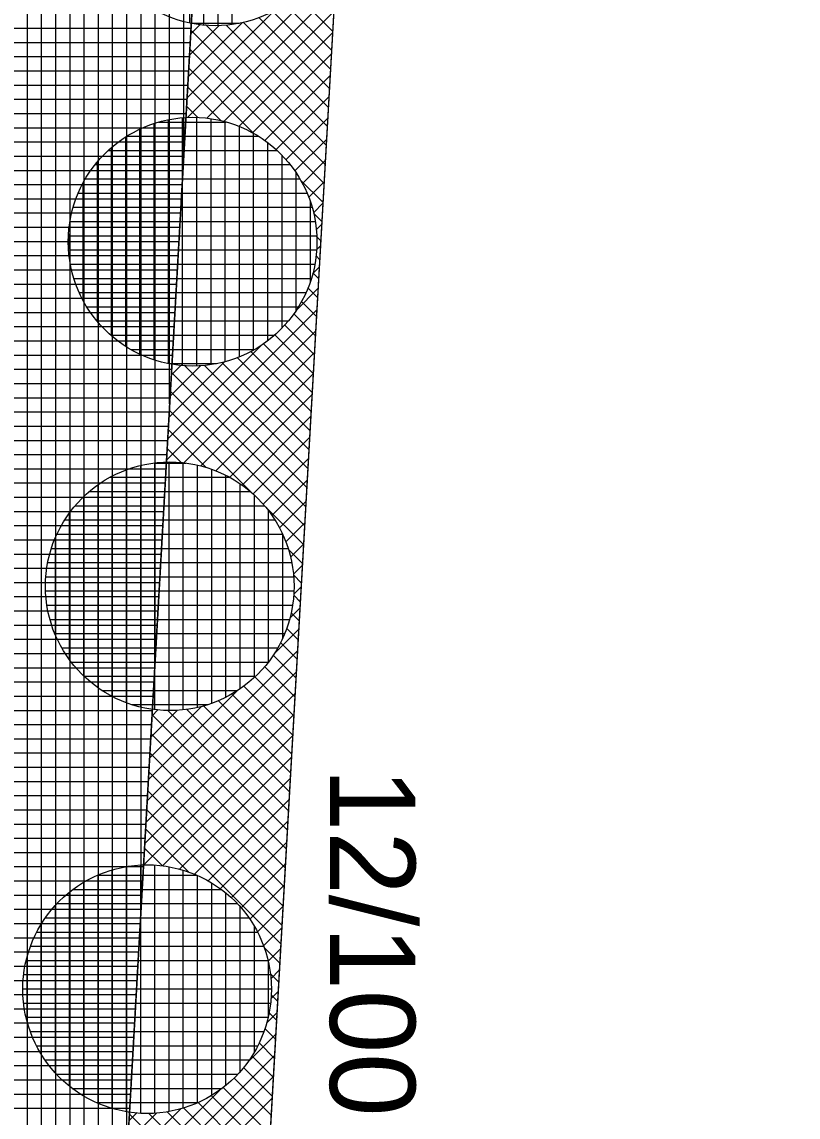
# Model space of a CAD drawing. Extents: x -565346 to -564154, y -1097386 to -1095620.
# Drawn here: x -564271.07 to -564260.14, y -1096837.51 to -1096822.1 of the extents above; entities that cross this region are included whole.
import ezdxf

# ---------------------------------------------------------------- set-up
doc = ezdxf.new("R2010")
doc.units = 0
for name, color, linetype in [('Vrstva 13', 7, 'Continuous'), ('Vrstva 40', 7, 'Continuous'), ('Vrstva 41', 7, 'Continuous'), ('Vrstva 42', 7, 'Continuous'), ('Vrstva 43', 7, 'Continuous'), ('Vrstva 44', 7, 'Continuous')]:
    doc.layers.add(name, color=color, linetype=linetype)

msp = doc.modelspace()

# ---------------------------------------------------------------- linework, layer by layer
at = {"layer": 'Vrstva 13'}
msp.add_line((-564269.4, -1096869.98), (-564261.08, -1096723.43), dxfattribs=at)
at = {"layer": 'Vrstva 41'}
msp.add_lwpolyline([(-564261.274, -1096726.84), (-564263.271, -1096726.726), (-564271.397, -1096869.867), (-564273.472, -1096906.437), (-564271.475, -1096906.55), (-564269.4, -1096869.98)], close=True, dxfattribs=at)
at = {"layer": 'Vrstva 42'}
for p, q in [((-564266.639, -1096821.35), (-564268.737, -1096823.448)), ((-564266.656, -1096821.65), (-564268.463, -1096823.457)), ((-564267.2, -1096821.726), (-564266.689, -1096822.236)), ((-564267.516, -1096821.944), (-564268.746, -1096823.174)), ((-564266.673, -1096821.95), (-564268.226, -1096823.502)), ((-564267.537, -1096821.954), (-564266.72, -1096822.771)), ((-564267.36, -1096821.849), (-564266.705, -1096822.504)), ((-564267.967, -1096822.113), (-564268.729, -1096822.875)), ((-564267.949, -1096822.108), (-564266.75, -1096823.307)), ((-564267.733, -1096822.041), (-564266.735, -1096823.039)), ((-564268.289, -1096822.151), (-564268.712, -1096822.575)), ((-564268.553, -1096822.132), (-564268.695, -1096822.275)), ((-564268.692, -1096822.214), (-564266.796, -1096824.11)), ((-564268.483, -1096822.139), (-564266.781, -1096823.842)), ((-564268.194, -1096822.146), (-564266.765, -1096823.574)), ((-564266.69, -1096822.25), (-564268.013, -1096823.572)), ((-564268.707, -1096822.481), (-564266.811, -1096824.377)), ((-564266.707, -1096822.55), (-564267.82, -1096823.662)), ((-564268.722, -1096822.749), (-564267.797, -1096823.674)), ((-564266.724, -1096822.849), (-564267.646, -1096823.771)), ((-564268.737, -1096823.017), (-564268.262, -1096823.492)), ((-564266.741, -1096823.149), (-564267.49, -1096823.897)), ((-564268.753, -1096823.284), (-564268.589, -1096823.448)), ((-564266.758, -1096823.449), (-564267.35, -1096824.041)), ((-564266.775, -1096823.749), (-564267.226, -1096824.199)), ((-564266.792, -1096824.049), (-564267.119, -1096824.376)), ((-564267.144, -1096824.327), (-564266.826, -1096824.645)), ((-564266.809, -1096824.349), (-564267.031, -1096824.571)), ((-564266.826, -1096824.649), (-564266.964, -1096824.786)), ((-564266.962, -1096824.792), (-564266.841, -1096824.913)), ((-564266.843, -1096824.949), (-564266.923, -1096825.028)), ((-564266.918, -1096825.119), (-564266.857, -1096825.18)), ((-564266.86, -1096825.248), (-564266.92, -1096825.308)), ((-564266.927, -1096825.393), (-564266.872, -1096825.448)), ((-564266.877, -1096825.548), (-564266.976, -1096825.647)), ((-564266.972, -1096825.631), (-564266.887, -1096825.716)), ((-564266.895, -1096825.848), (-564267.208, -1096826.162)), ((-564267.041, -1096825.844), (-564266.902, -1096825.983)), ((-564267.132, -1096826.037), (-564266.917, -1096826.251)), ((-564266.912, -1096826.148), (-564269.036, -1096828.272)), ((-564267.24, -1096826.211), (-564266.933, -1096826.518)), ((-564267.366, -1096826.367), (-564266.948, -1096826.786)), ((-564266.929, -1096826.448), (-564268.787, -1096828.306)), ((-564267.509, -1096826.507), (-564266.963, -1096827.054)), ((-564267.696, -1096826.65), (-564269.019, -1096827.972)), ((-564267.844, -1096826.738), (-564266.993, -1096827.589)), ((-564267.668, -1096826.631), (-564266.978, -1096827.321)), ((-564268.211, -1096826.882), (-564269.002, -1096827.672)), ((-564266.946, -1096826.748), (-564268.549, -1096828.351)), ((-564268.254, -1096826.894), (-564267.024, -1096828.124)), ((-564268.039, -1096826.826), (-564267.009, -1096827.857)), ((-564268.55, -1096826.938), (-564268.985, -1096827.373)), ((-564268.822, -1096826.927), (-564268.968, -1096827.073)), ((-564268.965, -1096827.031), (-564267.069, -1096828.927)), ((-564268.782, -1096826.932), (-564267.054, -1096828.66)), ((-564268.496, -1096826.935), (-564267.039, -1096828.392)), ((-564266.963, -1096827.048), (-564268.336, -1096828.421)), ((-564268.98, -1096827.299), (-564267.085, -1096829.195)), ((-564266.98, -1096827.347), (-564268.143, -1096828.511)), ((-564268.996, -1096827.567), (-564267.842, -1096828.72)), ((-564266.997, -1096827.647), (-564267.969, -1096828.619)), ((-564269.011, -1096827.834), (-564268.473, -1096828.372)), ((-564267.014, -1096827.947), (-564267.812, -1096828.745)), ((-564269.026, -1096828.102), (-564268.825, -1096828.303)), ((-564267.031, -1096828.247), (-564267.672, -1096828.888)), ((-564267.048, -1096828.547), (-564267.547, -1096829.047)), ((-564267.66, -1096828.902), (-564267.1, -1096829.463)), ((-564267.065, -1096828.847), (-564267.441, -1096829.223)), ((-564267.082, -1096829.147), (-564267.353, -1096829.417)), ((-564267.099, -1096829.447), (-564267.285, -1096829.633)), ((-564267.312, -1096829.533), (-564267.115, -1096829.73)), ((-564267.116, -1096829.746), (-564267.243, -1096829.874)), ((-564267.243, -1096829.885), (-564267.13, -1096829.998)), ((-564267.133, -1096830.046), (-564267.24, -1096830.153)), ((-564267.241, -1096830.17), (-564267.145, -1096830.266)), ((-564267.15, -1096830.346), (-564267.294, -1096830.491)), ((-564267.275, -1096830.419), (-564267.161, -1096830.533)), ((-564267.167, -1096830.646), (-564267.52, -1096830.999)), ((-564267.34, -1096830.637), (-564267.176, -1096830.801)), ((-564267.425, -1096830.834), (-564267.191, -1096831.068)), ((-564267.184, -1096830.946), (-564269.308, -1096833.07)), ((-564267.529, -1096831.013), (-564267.206, -1096831.336)), ((-564267.651, -1096831.174), (-564267.221, -1096831.604)), ((-564267.201, -1096831.246), (-564269.325, -1096833.37)), ((-564267.788, -1096831.319), (-564267.236, -1096831.871)), ((-564268.029, -1096831.508), (-564269.291, -1096832.77)), ((-564267.942, -1096831.449), (-564267.252, -1096832.139)), ((-564267.218, -1096831.546), (-564269.342, -1096833.67)), ((-564268.302, -1096831.654), (-564267.282, -1096832.674)), ((-564268.112, -1096831.562), (-564267.267, -1096832.407)), ((-564268.537, -1096831.734), (-564269.274, -1096832.47)), ((-564268.875, -1096831.788), (-564269.257, -1096832.17)), ((-564269.147, -1096831.777), (-564269.24, -1096831.871)), ((-564269.014, -1096831.791), (-564267.328, -1096833.477)), ((-564268.747, -1096831.776), (-564267.312, -1096833.21)), ((-564268.512, -1096831.727), (-564267.297, -1096832.942)), ((-564267.235, -1096831.845), (-564269.356, -1096833.967)), ((-564269.239, -1096831.849), (-564267.343, -1096833.745)), ((-564269.254, -1096832.117), (-564267.358, -1096834.013)), ((-564267.252, -1096832.145), (-564269.086, -1096833.979)), ((-564269.269, -1096832.384), (-564267.373, -1096834.28)), ((-564267.269, -1096832.445), (-564268.85, -1096834.026)), ((-564269.284, -1096832.652), (-564267.388, -1096834.548)), ((-564267.286, -1096832.745), (-564268.638, -1096834.097)), ((-564269.3, -1096832.92), (-564267.404, -1096834.816)), ((-564267.303, -1096833.045), (-564268.447, -1096834.189)), ((-564269.315, -1096833.187), (-564267.419, -1096835.083)), ((-564267.32, -1096833.345), (-564268.274, -1096834.299)), ((-564269.33, -1096833.455), (-564268.718, -1096834.067)), ((-564267.337, -1096833.645), (-564268.12, -1096834.427)), ((-564269.345, -1096833.723), (-564269.089, -1096833.979)), ((-564267.354, -1096833.945), (-564267.981, -1096834.571)), ((-564267.371, -1096834.244), (-564267.858, -1096834.731)), ((-564267.388, -1096834.544), (-564267.753, -1096834.909)), ((-564267.405, -1096834.844), (-564267.666, -1096835.105)), ((-564267.657, -1096835.128), (-564267.434, -1096835.351)), ((-564267.422, -1096835.144), (-564267.6, -1096835.321)), ((-564267.569, -1096835.499), (-564267.449, -1096835.618)), ((-564267.439, -1096835.444), (-564267.562, -1096835.567)), ((-564267.456, -1096835.744), (-564267.561, -1096835.849)), ((-564267.558, -1096835.792), (-564267.464, -1096835.886)), ((-564267.473, -1096836.044), (-564267.623, -1096836.194)), ((-564267.587, -1096836.046), (-564267.48, -1096836.154)), ((-564267.646, -1096836.27), (-564267.495, -1096836.421)), ((-564267.49, -1096836.343), (-564267.884, -1096836.738)), ((-564267.728, -1096836.471), (-564267.51, -1096836.689)), ((-564267.507, -1096836.643), (-564269.632, -1096838.767)), ((-564267.829, -1096836.653), (-564267.525, -1096836.957)), ((-564267.948, -1096836.817), (-564267.54, -1096837.224)), ((-564267.524, -1096836.943), (-564269.649, -1096839.067)), ((-564268.083, -1096836.964), (-564267.556, -1096837.492)), ((-564268.28, -1096837.134), (-564269.614, -1096838.468)), ((-564268.401, -1096837.212), (-564267.586, -1096838.027)), ((-564268.234, -1096837.096), (-564267.571, -1096837.76)), ((-564267.541, -1096837.243), (-564269.666, -1096839.367)), ((-564268.586, -1096837.31), (-564267.601, -1096838.295)), ((-564268.824, -1096837.395), (-564269.597, -1096838.168)), ((-564269.169, -1096837.457), (-564269.58, -1096837.868)), ((-564269.445, -1096837.449), (-564269.563, -1096837.568)), ((-564269.558, -1096837.47), (-564267.662, -1096839.366)), ((-564269.282, -1096837.463), (-564267.647, -1096839.098)), ((-564269.023, -1096837.439), (-564267.632, -1096838.83)), ((-564268.793, -1096837.386), (-564267.616, -1096838.563))]:
    msp.add_line(p, q, dxfattribs=at)
at = {"layer": 'Vrstva 43'}
for p, q in [((-564268.79, -1096823.954), (-564268.79, -1096691.66)), ((-564268.99, -1096827.478), (-564268.99, -1096695.183)), ((-564269.19, -1096831.001), (-564269.19, -1096698.706)), ((-564269.39, -1096834.524), (-564269.39, -1096702.229)), ((-564269.59, -1096838.048), (-564269.59, -1096705.753)), ((-564270.19, -1096848.618), (-564270.19, -1096706.294)), ((-564269.99, -1096845.095), (-564269.99, -1096706.308)), ((-564269.79, -1096841.571), (-564269.79, -1096706.322)), ((-564270.39, -1096852.141), (-564270.39, -1096728.619)), ((-564270.59, -1096855.665), (-564270.59, -1096732.142)), ((-564270.79, -1096859.188), (-564270.79, -1096735.665)), ((-564270.99, -1096862.712), (-564270.99, -1096739.188)), ((-564275.702, -1096822.19), (-564268.69, -1096822.19)), ((-564275.713, -1096822.39), (-564268.701, -1096822.39)), ((-564275.725, -1096822.59), (-564268.713, -1096822.59)), ((-564275.736, -1096822.79), (-564268.724, -1096822.79)), ((-564275.747, -1096822.99), (-564268.735, -1096822.99)), ((-564275.759, -1096823.19), (-564268.747, -1096823.19)), ((-564275.77, -1096823.39), (-564268.758, -1096823.39)), ((-564275.781, -1096823.59), (-564268.769, -1096823.59)), ((-564275.793, -1096823.79), (-564268.781, -1096823.79)), ((-564275.804, -1096823.99), (-564268.792, -1096823.99)), ((-564275.815, -1096824.19), (-564268.803, -1096824.19)), ((-564275.827, -1096824.39), (-564268.815, -1096824.39)), ((-564275.838, -1096824.59), (-564268.826, -1096824.59)), ((-564275.85, -1096824.79), (-564268.837, -1096824.79)), ((-564275.861, -1096824.99), (-564268.849, -1096824.99)), ((-564275.872, -1096825.19), (-564268.86, -1096825.19)), ((-564275.884, -1096825.39), (-564268.871, -1096825.39)), ((-564275.895, -1096825.59), (-564268.883, -1096825.59)), ((-564275.906, -1096825.79), (-564268.894, -1096825.79)), ((-564275.918, -1096825.99), (-564268.906, -1096825.99)), ((-564275.929, -1096826.19), (-564268.917, -1096826.19)), ((-564275.94, -1096826.39), (-564268.928, -1096826.39)), ((-564275.952, -1096826.59), (-564268.94, -1096826.59)), ((-564275.963, -1096826.79), (-564268.951, -1096826.79)), ((-564275.974, -1096826.99), (-564268.962, -1096826.99)), ((-564275.986, -1096827.19), (-564268.974, -1096827.19)), ((-564275.997, -1096827.39), (-564268.985, -1096827.39)), ((-564276.009, -1096827.59), (-564268.996, -1096827.59)), ((-564276.02, -1096827.79), (-564269.008, -1096827.79)), ((-564276.031, -1096827.99), (-564269.019, -1096827.99)), ((-564276.043, -1096828.19), (-564269.03, -1096828.19)), ((-564276.054, -1096828.39), (-564269.042, -1096828.39)), ((-564276.065, -1096828.59), (-564269.053, -1096828.59)), ((-564276.077, -1096828.79), (-564269.064, -1096828.79)), ((-564276.088, -1096828.99), (-564269.076, -1096828.99)), ((-564276.099, -1096829.19), (-564269.087, -1096829.19)), ((-564276.111, -1096829.39), (-564269.099, -1096829.39)), ((-564276.122, -1096829.59), (-564269.11, -1096829.59)), ((-564276.133, -1096829.79), (-564269.121, -1096829.79)), ((-564276.145, -1096829.99), (-564269.133, -1096829.99)), ((-564276.156, -1096830.19), (-564269.144, -1096830.19)), ((-564276.167, -1096830.39), (-564269.155, -1096830.39)), ((-564276.179, -1096830.59), (-564269.167, -1096830.59)), ((-564276.19, -1096830.79), (-564269.178, -1096830.79)), ((-564276.202, -1096830.99), (-564269.189, -1096830.99)), ((-564276.213, -1096831.19), (-564269.201, -1096831.19)), ((-564276.224, -1096831.39), (-564269.212, -1096831.39)), ((-564276.236, -1096831.59), (-564269.223, -1096831.59)), ((-564276.247, -1096831.79), (-564269.235, -1096831.79)), ((-564276.258, -1096831.99), (-564269.246, -1096831.99)), ((-564276.27, -1096832.19), (-564269.257, -1096832.19)), ((-564276.281, -1096832.39), (-564269.269, -1096832.39)), ((-564276.292, -1096832.59), (-564269.28, -1096832.59)), ((-564276.304, -1096832.79), (-564269.292, -1096832.79)), ((-564276.315, -1096832.99), (-564269.303, -1096832.99)), ((-564276.326, -1096833.19), (-564269.314, -1096833.19)), ((-564276.338, -1096833.39), (-564269.326, -1096833.39)), ((-564276.349, -1096833.59), (-564269.337, -1096833.59)), ((-564276.36, -1096833.79), (-564269.348, -1096833.79)), ((-564276.372, -1096833.99), (-564269.36, -1096833.99)), ((-564276.383, -1096834.19), (-564269.371, -1096834.19)), ((-564276.395, -1096834.39), (-564269.382, -1096834.39)), ((-564276.406, -1096834.59), (-564269.394, -1096834.59)), ((-564276.417, -1096834.79), (-564269.405, -1096834.79)), ((-564276.429, -1096834.99), (-564269.416, -1096834.99)), ((-564276.44, -1096835.19), (-564269.428, -1096835.19)), ((-564276.451, -1096835.39), (-564269.439, -1096835.39)), ((-564276.463, -1096835.59), (-564269.45, -1096835.59)), ((-564276.474, -1096835.79), (-564269.462, -1096835.79)), ((-564276.485, -1096835.99), (-564269.473, -1096835.99)), ((-564276.497, -1096836.19), (-564269.485, -1096836.19)), ((-564276.508, -1096836.39), (-564269.496, -1096836.39)), ((-564276.519, -1096836.59), (-564269.507, -1096836.59)), ((-564276.531, -1096836.79), (-564269.519, -1096836.79)), ((-564276.542, -1096836.99), (-564269.53, -1096836.99)), ((-564276.553, -1096837.19), (-564269.541, -1096837.19)), ((-564276.565, -1096837.39), (-564269.553, -1096837.39))]:
    msp.add_line(p, q, dxfattribs=at)
msp.add_lwpolyline([(-564272.899, -1096931.51), (-564271.475, -1096906.55), (-564273.472, -1096906.437), (-564263.271, -1096726.726), (-564261.274, -1096726.84), (-564260.141, -1096706.872)], dxfattribs=at)
at = {"layer": 'Vrstva 44'}
for p, q in [((-564268.71, -1096818.694), (-564268.71, -1096822.115)), ((-564268.51, -1096818.663), (-564268.51, -1096822.145)), ((-564268.31, -1096818.655), (-564268.31, -1096822.152)), ((-564268.11, -1096818.672), (-564268.11, -1096822.136)), ((-564268.681, -1096822.12), (-564268.011, -1096822.12)), ((-564269.01, -1096823.48), (-564269.01, -1096826.908)), ((-564268.81, -1096823.45), (-564268.81, -1096826.936)), ((-564268.61, -1096823.446), (-564268.61, -1096826.941)), ((-564268.41, -1096823.464), (-564268.41, -1096826.924)), ((-564268.21, -1096823.506), (-564268.21, -1096826.884)), ((-564269.41, -1096823.613), (-564269.41, -1096826.775)), ((-564269.21, -1096823.533), (-564269.21, -1096826.855)), ((-564269.139, -1096823.51), (-564268.194, -1096823.51)), ((-564268.01, -1096823.572), (-564268.01, -1096826.815)), ((-564269.61, -1096823.723), (-564269.61, -1096826.666)), ((-564269.591, -1096823.71), (-564267.74, -1096823.71)), ((-564267.81, -1096823.668), (-564267.81, -1096826.719)), ((-564267.61, -1096823.799), (-564267.61, -1096826.59)), ((-564269.853, -1096823.91), (-564267.478, -1096823.91)), ((-564269.81, -1096823.874), (-564269.81, -1096826.514)), ((-564270.035, -1096824.11), (-564267.292, -1096824.11)), ((-564270.01, -1096824.078), (-564270.01, -1096826.311)), ((-564267.41, -1096823.975), (-564267.41, -1096826.412)), ((-564267.21, -1096824.222), (-564267.21, -1096826.164)), ((-564270.21, -1096824.378), (-564270.21, -1096826.01)), ((-564270.174, -1096824.31), (-564267.156, -1096824.31)), ((-564270.273, -1096824.51), (-564267.054, -1096824.51)), ((-564270.344, -1096824.71), (-564266.984, -1096824.71)), ((-564267.01, -1096824.626), (-564267.01, -1096825.761)), ((-564270.39, -1096824.91), (-564266.939, -1096824.91)), ((-564270.411, -1096825.11), (-564266.917, -1096825.11)), ((-564270.41, -1096825.085), (-564270.41, -1096825.294)), ((-564270.409, -1096825.31), (-564266.918, -1096825.31)), ((-564270.383, -1096825.51), (-564266.944, -1096825.51)), ((-564270.334, -1096825.71), (-564266.994, -1096825.71)), ((-564270.261, -1096825.91), (-564267.069, -1096825.91)), ((-564270.153, -1096826.11), (-564267.173, -1096826.11)), ((-564270.01, -1096826.31), (-564267.319, -1096826.31)), ((-564269.815, -1096826.51), (-564267.512, -1096826.51)), ((-564269.534, -1096826.71), (-564267.793, -1096826.71)), ((-564268.999, -1096826.91), (-564268.33, -1096826.91)), ((-564269.6, -1096828.406), (-564269.6, -1096831.681)), ((-564269.4, -1096828.346), (-564269.4, -1096831.743)), ((-564269.207, -1096828.31), (-564268.76, -1096828.31)), ((-564269.2, -1096828.309), (-564269.2, -1096831.781)), ((-564269, -1096828.295), (-564269, -1096831.793)), ((-564268.8, -1096828.304), (-564268.8, -1096831.782)), ((-564268.6, -1096828.338), (-564268.6, -1096831.749)), ((-564268.4, -1096828.397), (-564268.4, -1096831.692)), ((-564269.824, -1096828.51), (-564268.145, -1096828.51)), ((-564269.8, -1096828.496), (-564269.8, -1096831.593)), ((-564268.2, -1096828.482), (-564268.2, -1096831.606)), ((-564270.116, -1096828.71), (-564267.855, -1096828.71)), ((-564270, -1096828.62), (-564270, -1096831.468)), ((-564268, -1096828.599), (-564268, -1096831.487)), ((-564270.2, -1096828.785), (-564270.2, -1096831.304)), ((-564267.8, -1096828.76), (-564267.8, -1096831.33)), ((-564270.4, -1096829.013), (-564270.4, -1096831.073)), ((-564270.317, -1096828.91), (-564267.654, -1096828.91)), ((-564267.6, -1096828.979), (-564267.6, -1096831.111)), ((-564270.464, -1096829.11), (-564267.508, -1096829.11)), ((-564270.574, -1096829.31), (-564267.399, -1096829.31)), ((-564267.4, -1096829.308), (-564267.4, -1096830.781)), ((-564270.651, -1096829.51), (-564267.32, -1096829.51)), ((-564270.6, -1096829.373), (-564270.6, -1096830.716)), ((-564270.702, -1096829.71), (-564267.27, -1096829.71)), ((-564270.729, -1096829.91), (-564267.243, -1096829.91)), ((-564270.734, -1096830.11), (-564267.239, -1096830.11)), ((-564270.714, -1096830.31), (-564267.257, -1096830.31)), ((-564270.671, -1096830.51), (-564267.3, -1096830.51)), ((-564270.602, -1096830.71), (-564267.37, -1096830.71)), ((-564270.506, -1096830.91), (-564267.467, -1096830.91)), ((-564270.371, -1096831.11), (-564267.599, -1096831.11)), ((-564270.194, -1096831.31), (-564267.78, -1096831.31)), ((-564269.941, -1096831.51), (-564268.033, -1096831.51)), ((-564269.517, -1096831.71), (-564268.457, -1096831.71)), ((-564269.4, -1096833.968), (-564269.4, -1096837.46)), ((-564269.2, -1096833.969), (-564269.2, -1096837.46)), ((-564270, -1096834.11), (-564270, -1096837.318)), ((-564270, -1096834.11), (-564268.607, -1096834.11)), ((-564269.8, -1096834.037), (-564269.8, -1096837.392)), ((-564269.6, -1096833.99), (-564269.6, -1096837.437)), ((-564269, -1096833.992), (-564269, -1096837.436)), ((-564268.8, -1096834.039), (-564268.8, -1096837.388)), ((-564268.6, -1096834.113), (-564268.6, -1096837.314)), ((-564270.2, -1096834.212), (-564270.2, -1096837.215)), ((-564268.4, -1096834.218), (-564268.4, -1096837.212)), ((-564270.4, -1096834.351), (-564270.4, -1096837.078)), ((-564270.347, -1096834.31), (-564268.263, -1096834.31)), ((-564268.2, -1096834.357), (-564268.2, -1096837.069)), ((-564270.6, -1096834.539), (-564270.6, -1096836.888)), ((-564270.572, -1096834.51), (-564268.037, -1096834.51)), ((-564268, -1096834.55), (-564268, -1096836.879)), ((-564270.737, -1096834.71), (-564267.872, -1096834.71)), ((-564270.857, -1096834.91), (-564267.752, -1096834.91)), ((-564270.8, -1096834.807), (-564270.8, -1096836.62)), ((-564267.8, -1096834.824), (-564267.8, -1096836.606)), ((-564270.946, -1096835.11), (-564267.664, -1096835.11)), ((-564271.006, -1096835.31), (-564267.603, -1096835.31)), ((-564271, -1096835.281), (-564271, -1096836.143)), ((-564267.6, -1096835.321), (-564267.6, -1096836.101)), ((-564271.041, -1096835.51), (-564267.567, -1096835.51)), ((-564271.053, -1096835.71), (-564267.556, -1096835.71)), ((-564271.042, -1096835.91), (-564267.568, -1096835.91)), ((-564271.009, -1096836.11), (-564267.602, -1096836.11)), ((-564270.949, -1096836.31), (-564267.66, -1096836.31)), ((-564270.861, -1096836.51), (-564267.748, -1096836.51)), ((-564270.743, -1096836.71), (-564267.868, -1096836.71)), ((-564270.579, -1096836.91), (-564268.029, -1096836.91)), ((-564270.358, -1096837.11), (-564268.25, -1096837.11)), ((-564270.018, -1096837.31), (-564268.591, -1096837.31))]:
    msp.add_line(p, q, dxfattribs=at)
for centre in [(-564268.346, -1096820.404), (-564268.664, -1096825.194), (-564268.986, -1096830.044), (-564269.305, -1096835.714)]:
    msp.add_circle(centre, 1.75, dxfattribs=at)

# ---------------------------------------------------------------- texts
at = {"layer": 'Vrstva 40'}
msp.add_text('12/100', height=1.2, rotation=270, dxfattribs=at).set_placement((-564266.73, -1096832.6))

doc.saveas('drawing.dxf')
